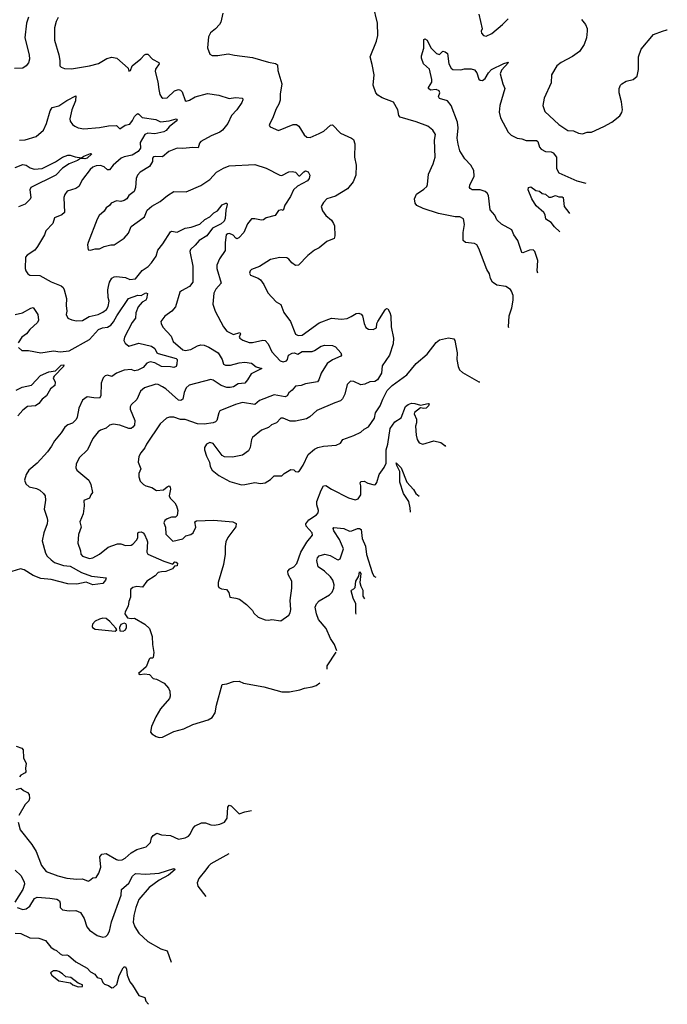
# Model space of a CAD drawing. Extents: x 2133489 to 2292442, y 756223 to 916462.
# Tile 455 of 463: x 2279016 to 2284767, y 869776 to 878526. Entities that reach past the tile are written whole.
import ezdxf

# ---------------------------------------------------------------- set-up
doc = ezdxf.new("R2010")
doc.units = 0

msp = doc.modelspace()

# ---------------------------------------------------------------- linework, layer by layer
at = {"layer": '0CON20XD'}
for points in [[(2283359.4, 875788.6), (2283355.9, 875795.9), (2283362.5, 875895), (2283385.7, 875965), (2283400, 876035), (2283398, 876075), (2283385, 876112.5), (2283375, 876130), (2283335, 876153.8), (2283255, 876166.9), (2283215, 876194.3), (2283198.6, 876225), (2283187.6, 876267.6), (2283164, 876305), (2283094.4, 876494.4), (2283076.8, 876526.8), (2283055, 876537.5), (2282975, 876547.1), (2282953.5, 876563.5), (2282953.5, 876635), (2282965.6, 876705), (2282956.8, 876756.8), (2282925, 876774.3), (2282885, 876774.5), (2282734.6, 876804.6), (2282598.5, 876848.5), (2282544, 876875), (2282527, 876897), (2282521.4, 876935), (2282538.8, 876975), (2282605, 877018.8), (2282631.2, 877045), (2282638.8, 877061.2), (2282645.8, 877155), (2282687.1, 877245), (2282707.1, 877305), (2282701.4, 877455), (2282708.6, 877505), (2282685, 877544), (2282639.8, 877579.8), (2282537.4, 877617.4), (2282395, 877658.8), (2282384.5, 877674.5), (2282374.3, 877725), (2282335, 877793.3), (2282235, 877831.4), (2282195.4, 877855.4), (2282178.1, 877875), (2282156.5, 877945), (2282164.2, 878035), (2282147.9, 878127.9), (2282127.5, 878195), (2282185.3, 878334.7), (2282197.3, 878385), (2282194.3, 878495), (2282154.4, 878655)], [(2280818.8, 878585), (2280801.2, 878505), (2280791.2, 878485), (2280755.9, 878444.1), (2280710.8, 878409.2), (2280693.3, 878375), (2280683.3, 878275), (2280705, 878220), (2280725, 878207.5), (2280775, 878207.5), (2280866.4, 878223.6), (2280925, 878210), (2281085, 878190.8), (2281225, 878148.6), (2281287.9, 878137.9), (2281305, 878126.7), (2281308.9, 878075), (2281342.9, 877955), (2281328.6, 877865), (2281328.8, 877811.2), (2281318.8, 877775), (2281293.8, 877735), (2281261.7, 877648.3), (2281236.7, 877605), (2281232.5, 877585), (2281240, 877575), (2281315, 877542), (2281445, 877594), (2281475, 877596), (2281495, 877580), (2281542.1, 877502.1), (2281565, 877482), (2281595, 877480.8), (2281675, 877514.3), (2281716, 877535), (2281775, 877588), (2281795, 877591.2), (2281865, 877517.5), (2281964.2, 877474.2), (2281981.2, 877461.2), (2281992.7, 877422.7), (2281988.2, 877305), (2282003.5, 877235), (2282000.5, 877145), (2281978.6, 877085), (2281926, 877024), (2281820.9, 876959.1), (2281743.3, 876935), (2281715, 876902.5), (2281693.8, 876865), (2281705, 876826.7), (2281735, 876786.7), (2281785, 876743.8), (2281804.3, 876714.3), (2281810.8, 876695), (2281814.3, 876605), (2281809.4, 876580.6), (2281745, 876554), (2281675, 876498), (2281635, 876478), (2281575, 876431.2), (2281493.3, 876345), (2281465, 876342.9), (2281432, 876365), (2281407.5, 876397.5), (2281388.8, 876408.8), (2281325, 876412), (2281245, 876394), (2281145.7, 876334.3), (2281075, 876307.1), (2281062.9, 876295), (2281056, 876275), (2281065.9, 876255.9), (2281135, 876228), (2281155, 876213.3), (2281185, 876172.5), (2281219.7, 876099.7), (2281295, 876017.5), (2281334, 875995), (2281360.6, 875925), (2281421.4, 875845), (2281465, 875732.5), (2281489.6, 875719.6), (2281525, 875722.9), (2281675, 875831.1), (2281785, 875874.3), (2281875, 875864.3), (2281925, 875870.8), (2281960.5, 875889.5), (2282005, 875915.7), (2282027.3, 875917.3), (2282049.4, 875909.4), (2282060.8, 875895), (2282075.8, 875825), (2282091.2, 875791.2), (2282115, 875776), (2282155, 875772), (2282185, 875786.7), (2282188, 875825), (2282195.8, 875845), (2282261.2, 875948.8), (2282275, 875960), (2282285, 875957.5), (2282304, 875925), (2282312.5, 875895), (2282315.4, 875795.4), (2282335.4, 875695.4), (2282333.3, 875645), (2282300.6, 875545), (2282235, 875450), (2282230.8, 875385), (2282194.6, 875325.4), (2282168.9, 875311.1), (2282125, 875308), (2282082.3, 875287.7), (2282045, 875280), (2281985, 875311.2), (2281955, 875313.3), (2281923.3, 875285), (2281902.3, 875197.7), (2281883, 875157), (2281865, 875140), (2281815, 875120.8), (2281655, 875053.8), (2281593, 874997), (2281562.3, 874977.7), (2281465, 874959.2), (2281417.7, 874957.7), (2281355, 874984), (2281335, 874986.2), (2281295.8, 874944.2), (2281252.5, 874925), (2281225, 874902.5), (2281165, 874877.5), (2281085, 874812.5), (2281073.8, 874795), (2281062.5, 874725), (2281049.2, 874695), (2280994.3, 874655.7), (2280905, 874639.2), (2280835, 874640.8), (2280813.6, 874653.6), (2280735, 874760), (2280705, 874770), (2280675, 874754), (2280656, 874725), (2280657.5, 874705), (2280675, 874647.5), (2280701.2, 874595), (2280708.8, 874555), (2280725, 874523.3), (2280784.2, 874474.2), (2280882.3, 874422.3), (2280986.1, 874393.9), (2281015, 874394.2), (2281105, 874412), (2281155, 874405.8), (2281195, 874410), (2281245, 874440), (2281275, 874473.3), (2281345, 874473.8), (2281365.9, 874494.1), (2281425, 874530), (2281450, 874525), (2281465, 874512.5), (2281485, 874507.5), (2281501.7, 874518.3), (2281535, 874566.7), (2281578.6, 874661.4), (2281635, 874708.1), (2281665, 874723.3), (2281715, 874735.6), (2281825.9, 874744.1), (2281865, 874763.3), (2281885, 874796.2), (2281985, 874831.2), (2282045, 874861.2), (2282075, 874886.7), (2282115, 874906.7), (2282168.6, 874985), (2282176.9, 875033.1), (2282217.5, 875095), (2282240, 875155), (2282278.7, 875231.3), (2282325, 875274), (2282455, 875370), (2282538.3, 875471.7), (2282635, 875553.3), (2282715, 875658.8), (2282745, 875680), (2282825, 875699.2), (2282870.9, 875690.9), (2282880.6, 875675), (2282901.4, 875565), (2282897.1, 875505), (2282909.2, 875445), (2282923.2, 875413.2), (2282949.5, 875389.5), (2283095, 875307.5), (2283103.4, 875307.4)], [(2283093.8, 878575), (2283122.5, 878445), (2283113.3, 878425), (2283117, 878407), (2283136.4, 878386.4), (2283159.3, 878380.7), (2283210, 878405), (2283302.5, 878485), (2283353.3, 878535)], [(2279095, 878547.5), (2279077.1, 878495), (2279061.9, 878365), (2279101.1, 878215), (2279103.1, 878175), (2279095, 878143.8), (2279074.5, 878115.5), (2279045, 878095.6), (2278968.8, 878091.2)], [(2279357.5, 878545), (2279340.3, 878509.7), (2279325.7, 878455), (2279325.9, 878344.1), (2279364.2, 878214.2), (2279374, 878165), (2279373.8, 878115), (2279383.9, 878103.9), (2279413.9, 878093.9), (2279475, 878089.2), (2279635, 878116.9), (2279715, 878138.1), (2279790.8, 878180.8), (2279835, 878194.3), (2279878.8, 878185), (2279980, 878095), (2279985, 878070), (2280000, 878075), (2280016.2, 878115), (2280092, 878178), (2280125, 878214.2), (2280135, 878220.8), (2280155, 878220.8), (2280196.2, 878176.2), (2280252.5, 878145), (2280253.3, 878135), (2280222.4, 878087.6), (2280220, 878065), (2280243.6, 877975), (2280250.6, 877905), (2280262.1, 877862.1), (2280275, 877837.5), (2280288.3, 877828.3), (2280325, 877832), (2280392, 877895), (2280425, 877905.6), (2280445, 877900), (2280458.6, 877885), (2280485, 877807.5), (2280495, 877801.2), (2280525, 877810), (2280575, 877841.4), (2280685, 877871.2), (2280785, 877855.5), (2280875, 877827.5), (2280934, 877834), (2280995, 877830), (2280998.8, 877815), (2280989.5, 877790.5), (2280944.4, 877725), (2280896.9, 877675), (2280864.2, 877605), (2280815.8, 877545), (2280795, 877525.8), (2280715.5, 877494.5), (2280625.9, 877444.1), (2280612, 877428), (2280602.5, 877387.5), (2280555, 877392), (2280465, 877382.9), (2280415, 877384.3), (2280340, 877355), (2280285, 877307.5), (2280225, 877311.8), (2280203.4, 877306.6), (2280196.2, 877295), (2280194.7, 877265), (2280168.3, 877221.7), (2280085, 877170.8), (2280062.5, 877145), (2280050.8, 877115), (2280044, 877035), (2280031.7, 876998.3), (2279986.2, 876965), (2279966.2, 876935), (2279945, 876920), (2279915, 876912), (2279875, 876917.5), (2279827.5, 876895), (2279813.9, 876876.1), (2279783.8, 876855), (2279766.2, 876825), (2279723.2, 876786.8), (2279705, 876752.5)], [(2284006.9, 878526.9), (2284041.4, 878485), (2284056.8, 878446.8), (2284056.8, 878423.2), (2284051.4, 878365), (2284028.8, 878305), (2283986.7, 878245), (2283925, 878198.8), (2283825, 878146.2), (2283786.7, 878115), (2283738.8, 878035), (2283736.7, 877965), (2283675, 877830), (2283662.5, 877765), (2283681.2, 877711.2), (2283805, 877594), (2283885, 877540.8), (2283935, 877537.5), (2283978.3, 877518.3), (2284015, 877511.2), (2284055, 877526.2), (2284095, 877526.2), (2284205, 877576), (2284275, 877616.2), (2284345, 877673.3), (2284365, 877702.5), (2284370, 877725), (2284362, 877795), (2284340, 877875), (2284341.2, 877915), (2284353.3, 877945), (2284364.2, 877955.8), (2284401.2, 877978.8), (2284465, 877996.2), (2284498.8, 878025), (2284512.5, 878085), (2284510.5, 878195), (2284535.4, 878264.6), (2284645, 878395.7), (2284725, 878424.2), (2284764.4, 878435.6), (2284767.5, 878435.3)], [(2283616.9, 876272.6), (2283611.1, 876295), (2283619.1, 876385), (2283592, 876465), (2283575, 876481.2), (2283545, 876477.5), (2283485, 876454), (2283475, 876456.7), (2283441.4, 876565), (2283405, 876613.3), (2283387.9, 876657.9), (2283295, 876708), (2283255, 876749.2), (2283235, 876788), (2283195.7, 876835.7), (2283178.9, 876965), (2283168.6, 876985), (2283148.9, 876998.9), (2283104.5, 877014.5), (2283035.5, 877015.5), (2283015.7, 877025.7), (2283010, 877035), (2283012.5, 877055), (2283051.2, 877135), (2283047.9, 877185), (2283022.2, 877232.2), (2282970.7, 877290.7), (2282925, 877361.2), (2282909.1, 877420.9), (2282902.7, 877475), (2282911.5, 877565), (2282905.5, 877615.5), (2282849.2, 877765), (2282815, 877806), (2282743.3, 877825), (2282736.7, 877845), (2282746, 877875), (2282742.5, 877895), (2282713.9, 877906.1), (2282665, 877901.2), (2282646.7, 877915), (2282646.2, 877925), (2282675, 877972.5), (2282677.5, 877995), (2282655, 878087.5), (2282603.8, 878135), (2282585.8, 878185), (2282585.8, 878205), (2282605.6, 878274.4), (2282605, 878350), (2282615, 878356.7), (2282635, 878343.3), (2282667.5, 878277.5), (2282717.5, 878225), (2282745, 878217.5), (2282775, 878246.7), (2282795, 878241.2), (2282815, 878226.2), (2282827.5, 878135), (2282848.8, 878095), (2282863, 878083), (2282935, 878082), (2282965, 878090.8), (2283025, 878090.8), (2283055, 878080), (2283076.7, 878053.3), (2283095, 877996.7), (2283105, 877988), (2283125, 877986), (2283149.2, 878005), (2283178.5, 878055), (2283207.1, 878085), (2283315, 878137.1), (2283355, 878150), (2283356.7, 878145), (2283295, 878076.7), (2283283.8, 878045), (2283307.5, 877955), (2283324.2, 877915), (2283280, 877765), (2283274.5, 877705), (2283286.7, 877655), (2283355, 877525.7), (2283380.7, 877500.7), (2283435, 877474.4), (2283475, 877467.5), (2283515, 877452.2), (2283605, 877452.9), (2283617.1, 877445), (2283633.2, 877393.2), (2283646.6, 877376.6), (2283686.4, 877356.4), (2283735, 877352.5), (2283755, 877342.9), (2283784.3, 877305), (2283783.3, 877205), (2283805.7, 877165), (2283965, 877095.6), (2284042.8, 877073.2)], [(2279015, 877454.3), (2279065, 877457.5), (2279162.3, 877487.7), (2279227.5, 877545), (2279255, 877602.5), (2279286.5, 877715), (2279304.2, 877745), (2279365, 877760.5), (2279435, 877808.5), (2279515, 877850), (2279511.9, 877805), (2279479.1, 877725), (2279460.5, 877645), (2279465.6, 877625), (2279485, 877595.7), (2279505, 877578.9), (2279536.1, 877566.1), (2279585, 877557.1), (2279725, 877567.7), (2279805, 877583.5), (2279875, 877585.8), (2279905, 877557.5), (2279951.5, 877588.5), (2279995, 877597.5), (2280019.4, 877630.6), (2280035, 877666.5), (2280055, 877687.9), (2280065, 877691.5), (2280075, 877686.9), (2280103.6, 877656.4), (2280225, 877639.7), (2280267.9, 877617.9), (2280345, 877627.9), (2280405.6, 877645.6), (2280413, 877643), (2280413.8, 877635), (2280405.6, 877625), (2280345, 877575.6), (2280317.3, 877542.7), (2280295, 877528.9), (2280215, 877511.1), (2280155, 877517.7), (2280128.1, 877505), (2280086, 877435), (2280089.4, 877385), (2280068.1, 877355), (2280015, 877323.3), (2279945, 877308.2), (2279916.9, 877295), (2279845, 877234.5), (2279815, 877191.4), (2279795, 877193.5), (2279765, 877217.5), (2279735, 877230), (2279695, 877227.5), (2279665, 877214.4), (2279643.1, 877195), (2279575, 877107.1), (2279542.5, 877045), (2279513.3, 877025), (2279437.1, 877002.9), (2279417.6, 876972.4), (2279409.4, 876945), (2279415, 876813.3), (2279389.3, 876790.7), (2279325, 876766.2), (2279311.2, 876715), (2279249.5, 876650.5), (2279235.7, 876614.3), (2279175, 876510), (2279151.2, 876478.8), (2279083.3, 876435), (2279066.7, 876415), (2279063.8, 876315), (2279070, 876295), (2279088.3, 876268.3), (2279105, 876256.2), (2279195, 876254.3), (2279295, 876195.7), (2279385, 876160), (2279401.2, 876145), (2279412.5, 876125), (2279431.7, 876048.3), (2279428, 875985), (2279434, 875935), (2279428, 875905), (2279445, 875873.8), (2279477.7, 875857.7), (2279521.5, 875851.5), (2279575, 875854.5), (2279632.4, 875887.6), (2279712.4, 875907.6), (2279755, 875925.8), (2279788.1, 875951.9), (2279802.4, 875977.6), (2279809.5, 876025), (2279801.2, 876058.8), (2279800, 876125), (2279805.4, 876155), (2279815, 876194), (2279835, 876228.6), (2279855, 876241.5), (2279875, 876242.7), (2279955, 876234.4), (2279995, 876217.5), (2280045, 876224), (2280103.6, 876296.4), (2280157.4, 876332.6), (2280187.1, 876365), (2280227.5, 876425), (2280241.7, 876478.3), (2280287.8, 876535), (2280355, 876642), (2280365, 876646), (2280415, 876637.8), (2280485, 876672.3), (2280537.7, 876682.3), (2280615, 876708.1), (2280660.7, 876749.3), (2280705, 876774.5), (2280738.9, 876811.1), (2280773.6, 876826.4), (2280815, 876880), (2280846, 876896), (2280855.8, 876895.8), (2280860, 876885), (2280847.5, 876835), (2280841.7, 876758.3), (2280830.6, 876735), (2280806.4, 876713.6), (2280728.5, 876675), (2280679.5, 876605), (2280610.6, 876565), (2280575, 876521.1), (2280534.2, 876485), (2280526.9, 876465), (2280552.7, 876335), (2280554.5, 876195), (2280523.3, 876156.7), (2280452.2, 876117.8), (2280439.2, 876105), (2280399.2, 875975), (2280366, 875935), (2280305, 875892), (2280270, 875845), (2280272, 875825), (2280288, 875795), (2280362.5, 875715), (2280378.9, 875665), (2280465, 875591.9), (2280485, 875587.6), (2280535, 875596.2), (2280595, 875629.1), (2280625, 875637), (2280653.7, 875633.7), (2280696.9, 875615), (2280778, 875565), (2280812.9, 875505), (2280825, 875465.8), (2280842.5, 875455), (2280887.5, 875455), (2280965, 875477.5), (2281015, 875483.5), (2281075, 875473.5), (2281115, 875441.8), (2281166.7, 875425), (2281071.5, 875378.5), (2281040.7, 875325), (2281015, 875297.3), (2280955, 875291.4), (2280915.3, 875264.8), (2280885, 875256.7), (2280855, 875256.8), (2280804.2, 875275), (2280735, 875322.1), (2280715, 875329.2), (2280520.5, 875279.5), (2280494.6, 875255.4), (2280476.4, 875213.6), (2280465.8, 875154.2), (2280447.7, 875142.3), (2280425, 875145.7), (2280315, 875244.6), (2280285, 875264.6), (2280245, 875285.5), (2280225, 875286.9), (2280125.5, 875254.5), (2280089.2, 875225), (2280055, 875151.2), (2280005.7, 875104.3), (2279997.1, 875085), (2279998.1, 875065), (2280040, 874965), (2280036.7, 874923.3), (2280021.2, 874905), (2280005, 874894.3), (2279985.8, 874894.2), (2279905, 874923.1), (2279845, 874932.9), (2279815, 874922.7), (2279785, 874896.7), (2279735, 874879.2), (2279714.2, 874865), (2279664.4, 874805), (2279617.4, 874702.6), (2279545, 874633.3), (2279516.2, 874575), (2279513.8, 874545), (2279525, 874523.8), (2279630.8, 874435), (2279647.1, 874395), (2279664, 874325), (2279646.7, 874303.3), (2279635.4, 874274.6), (2279586.5, 874253.5), (2279589.6, 874205), (2279580.8, 874135), (2279551.2, 874065), (2279562, 874015), (2279537.5, 873952.5), (2279531.1, 873875), (2279555.6, 873805), (2279560, 873775), (2279575, 873757.5), (2279635, 873739.2), (2279665, 873742.9), (2279724.6, 873775.4), (2279801.7, 873838.3), (2279885, 873867.5), (2279915, 873867.5), (2279955, 873852.1), (2280005, 873855.4), (2280021.9, 873865), (2280056.7, 873905), (2280064.4, 873925), (2280066.2, 873965), (2280075, 873972), (2280095, 873974.2), (2280113.8, 873965), (2280125, 873950.8), (2280146.4, 873905), (2280150.9, 873885), (2280144, 873795), (2280154.4, 873775), (2280295, 873712.7), (2280375, 873688.8), (2280395, 873706.9), (2280405, 873706.5), (2280417.5, 873695), (2280416, 873674), (2280390, 873670), (2280373.8, 873645), (2280315, 873622.1), (2280275, 873620), (2280247.2, 873612.8), (2280220.5, 873585), (2280145.4, 873535), (2280108.1, 873481.9), (2280055, 873490.2), (2280021, 873479), (2280004.3, 873465.7), (2279999.6, 873455), (2280000.8, 873395), (2279985.3, 873355), (2279980, 873315), (2279953.6, 873265), (2279950, 873245), (2279975, 873211.2), (2280006.1, 873203.9), (2280035, 873207.5), (2280126, 873155), (2280168, 873115), (2280191.2, 873045), (2280194.3, 872974.3), (2280207.7, 872902.3), (2280201.7, 872858.3), (2280195, 872852.5), (2280175, 872852.5), (2280166.1, 872843.9), (2280140, 872775), (2280070, 872715), (2280085, 872707.5), (2280125, 872712), (2280168.3, 872708.3), (2280201.7, 872671.7), (2280230, 872665), (2280299.3, 872629.3), (2280337.5, 872585), (2280349.3, 872559.3), (2280352.5, 872515), (2280346.7, 872495), (2280267.7, 872402.3), (2280225, 872330), (2280186.7, 872245), (2280177.5, 872195), (2280188.3, 872178.3), (2280227.5, 872155), (2280255, 872148), (2280285, 872149.2), (2280385, 872200), (2280475, 872224), (2280555, 872261.2), (2280690, 872305), (2280726.4, 872323.6), (2280752.5, 872365), (2280763.3, 872435), (2280815, 872616.7), (2280855, 872623.3), (2280915, 872646.2), (2280965, 872646.7), (2281005, 872630), (2281185, 872598.8), (2281345, 872553.8), (2281413.6, 872553.6), (2281505, 872569.2), (2281545, 872585.7), (2281615, 872596), (2281650, 872610), (2281680.6, 872632.9)], [(2278975, 877213.3), (2279045, 877238.1), (2279073, 877233), (2279109.5, 877209.5), (2279145, 877196.9), (2279215, 877202.5), (2279335, 877263.8), (2279395, 877303.8), (2279445, 877322.1), (2279465, 877323.8), (2279508.7, 877308.7), (2279565, 877300), (2279586.2, 877315), (2279645, 877338), (2279658, 877335), (2279614.3, 877295), (2279595, 877290.3), (2279556.4, 877293.6), (2279528.1, 877275), (2279455, 877246.1), (2279395, 877206.4), (2279335.9, 877144.1), (2279115, 877035.6), (2279105.6, 877015), (2279115.7, 876945), (2279109.8, 876930.2), (2279065, 876885.6), (2279005, 876862.2)], [(2279705, 876752.5), (2279623.8, 876545), (2279618.8, 876525), (2279625, 876480), (2279645, 876476.7), (2279685, 876488.8), (2279725, 876488.8), (2279765, 876510), (2279824.1, 876525.9), (2279853.9, 876526.1), (2279943.8, 876585), (2279981.2, 876628.8), (2280005, 876687.5), (2280113.8, 876765), (2280124.2, 876775.8), (2280147.7, 876832.3), (2280189.5, 876870.5), (2280265, 876912), (2280330, 876965), (2280385, 877000), (2280495, 876998), (2280625, 877054.2), (2280704.1, 877105.9), (2280765, 877170), (2280825, 877205.7), (2280875, 877227.1), (2281105, 877240), (2281205.8, 877205.8), (2281325, 877144.2), (2281345, 877142.5), (2281405, 877172.9), (2281435, 877178.6), (2281465, 877170), (2281495, 877138.8), (2281505, 877138), (2281540, 877175), (2281555, 877182.2), (2281576.7, 877175), (2281593.1, 877145), (2281585.6, 877115), (2281573.1, 877095), (2281484.1, 877045.9), (2281448.6, 877015), (2281422.5, 876955), (2281371.7, 876878.3), (2281355, 876830), (2281345, 876837.5), (2281315, 876830), (2281284.1, 876785.9), (2281205, 876766.2), (2281181.4, 876748.6), (2281164.3, 876745.7), (2281105, 876757.1), (2281075, 876755.8), (2281038, 876712), (2281006.9, 876635), (2280962, 876588), (2280945, 876580), (2280935, 876584.4), (2280911.2, 876611.2), (2280880, 876625), (2280865, 876624.5), (2280850.6, 876615), (2280839.5, 876545), (2280840, 876475), (2280790.3, 876399.7), (2280766.7, 876345), (2280766.5, 876315), (2280804, 876185), (2280757, 876133), (2280740.8, 876095), (2280732.7, 875997.3), (2280751.5, 875935), (2280825, 875796), (2280855, 875757.1), (2280915, 875729.2), (2280970, 875745), (2280976.7, 875735), (2280966.7, 875705), (2280970, 875695), (2280997.4, 875677.4), (2281055, 875658.2), (2281085, 875657.3), (2281175, 875677.9), (2281196.2, 875676.2), (2281223.8, 875645), (2281255.2, 875575.2), (2281328.5, 875495), (2281355, 875484.9), (2281384.6, 875495), (2281394.4, 875505.6), (2281404.3, 875545.7), (2281435, 875563.5), (2281455, 875564.7), (2281486.6, 875553.4), (2281525, 875576.6), (2281615, 875578.4), (2281634.7, 875585.3), (2281694.7, 875625.3), (2281725, 875634.4), (2281795, 875630.8), (2281820.3, 875620.3), (2281868.6, 875565), (2281874.2, 875545), (2281869.2, 875535), (2281795, 875502.7), (2281747.9, 875472.1), (2281693.3, 875385), (2281673.1, 875325), (2281661.5, 875308.5), (2281555, 875289.1), (2281515, 875275.4), (2281465, 875270), (2281435, 875234), (2281405, 875210), (2281392, 875185), (2281375, 875175.6), (2281275, 875193.6), (2281145, 875142.7), (2281105, 875105.5), (2280995, 875123.3), (2280933.9, 875106.1), (2280795, 875048.8), (2280785, 875032.5), (2280766.2, 874965), (2280755, 874951.2), (2280735, 874942.9), (2280655, 874931.1), (2280595.7, 874934.3), (2280485, 874971.9), (2280445, 874974.2), (2280385, 874992.9), (2280345.7, 874994.3), (2280321.2, 874985), (2280265, 874934), (2280141.1, 874755), (2280128.3, 874721.7), (2280092.1, 874677.9), (2280073.8, 874645), (2280068.8, 874595), (2280091.2, 874535), (2280075.6, 874494.4), (2280075.4, 874465), (2280086.4, 874425), (2280115, 874396.4), (2280135, 874384.6), (2280190.2, 874370.2), (2280231.4, 874341.4), (2280292.9, 874347.1), (2280325, 874375.8), (2280345, 874382.5), (2280353.2, 874373.2), (2280356.2, 874355), (2280342.5, 874295), (2280353.6, 874273.6), (2280393.5, 874233.5), (2280408.6, 874205), (2280421.2, 874165), (2280415, 874120), (2280400, 874105), (2280365, 874104.2), (2280325, 874091.4), (2280304.6, 874075.4), (2280295.8, 874055), (2280310.8, 874015), (2280315, 873953.3), (2280375, 873893.1), (2280465, 873913.8), (2280490.6, 873939.4), (2280535, 873950.3), (2280558.2, 873965), (2280579.4, 874015), (2280571.2, 874065), (2280585, 874072), (2280739.3, 874079.3), (2280910, 874065), (2280939.7, 874049.7), (2280935, 874020), (2280864.5, 873925.5), (2280848, 873885), (2280841.2, 873845), (2280841.2, 873775), (2280826.1, 873683.9), (2280777.5, 873525), (2280777.5, 873495), (2280785, 873480), (2280808.3, 873468.3), (2280853, 873463), (2280872.5, 873435), (2280883.6, 873393.6), (2280936.1, 873386.1), (2280967.5, 873375), (2281029.5, 873329.5), (2281083.3, 873275), (2281095, 873252.5), (2281135, 873216.7), (2281195, 873194), (2281225, 873190), (2281255, 873196), (2281335, 873184), (2281405.9, 873234.1), (2281418.8, 873255), (2281424, 873285), (2281417.5, 873365), (2281433.3, 873475), (2281433.3, 873535), (2281401.1, 873595), (2281398.1, 873625), (2281414.2, 873645), (2281450.8, 873665), (2281477.2, 873692.8), (2281512.5, 873795), (2281566, 873884), (2281617.5, 873945), (2281612.5, 873965), (2281560.5, 874025), (2281557.5, 874045), (2281585, 874081.8), (2281652.5, 874125), (2281667, 874143), (2281670.5, 874165), (2281654.6, 874214.6), (2281653.6, 874245), (2281693.6, 874346.4), (2281715, 874384), (2281735, 874388), (2281785, 874353.1), (2281935, 874277.5), (2281995, 874258), (2282023, 874267), (2282045.7, 874305), (2282046.7, 874385), (2282041.2, 874408.8), (2282047, 874423), (2282075, 874423.8), (2282107.7, 874407.7), (2282165, 874392), (2282176.7, 874395), (2282187.9, 874412.1), (2282209.4, 874485), (2282253.9, 874546.1), (2282270.8, 874585), (2282270.2, 874705), (2282286.8, 874755), (2282305.9, 874894.1), (2282347.9, 874952.1), (2282403.3, 874986.7), (2282442.4, 875087.6), (2282465, 875107.6), (2282495, 875116.9), (2282525, 875115.9), (2282575, 875101.1), (2282645, 875116.6), (2282652.5, 875112.5), (2282647.3, 875095), (2282626.6, 875073.4), (2282605, 875069.5), (2282575, 875075.7), (2282522.5, 875035), (2282520.8, 875025), (2282541.2, 874975), (2282541.2, 874945), (2282531.2, 874915), (2282537.5, 874835), (2282546.2, 874795), (2282563.3, 874765), (2282595, 874754.2), (2282695, 874783.8), (2282755, 874769.4), (2282793.2, 874743.2), (2282798.7, 874734.7)], [(2283812.2, 876639.7), (2283764.5, 876685), (2283735.6, 876725), (2283688.6, 876755), (2283682.1, 876792.1), (2283672.2, 876812.2), (2283603.6, 876873.6), (2283565.8, 876935), (2283532.5, 877015), (2283536.1, 877033.9), (2283555, 877041.2), (2283599.3, 877009.3), (2283631.7, 877001.7), (2283655, 876982.5), (2283685, 876976.2), (2283715, 876950), (2283735, 876950), (2283775, 876963.3), (2283805, 876952.5), (2283835, 876952.5), (2283842.5, 876945), (2283852, 876865), (2283892, 876812), (2283900.2, 876805.1)], [(2279005, 875612.5), (2279035, 875587.5), (2279095, 875586.7), (2279205, 875566), (2279315, 875583.5), (2279375, 875574.5), (2279455, 875584), (2279635, 875683.3), (2279715.9, 875774.1), (2279752.5, 875787.5), (2279795, 875793.9), (2279825, 875811.6), (2279849.4, 875840.6), (2279878.8, 875895), (2279981.9, 876048.1), (2280065, 876077.3), (2280095, 876075.8), (2280135, 876100), (2280152, 876092), (2280141.8, 876045), (2280135, 876034.5), (2280103.2, 876016.8), (2280068.6, 875975), (2280047.7, 875922.3), (2280043.8, 875875), (2280015.8, 875835), (2279945.5, 875704.5), (2279941.4, 875675), (2279952, 875652), (2279985.7, 875625.7), (2280075, 875650.3), (2280186.2, 875626.2), (2280216.8, 875605), (2280234.5, 875565), (2280245, 875558.8), (2280406.7, 875515), (2280413.3, 875505), (2280412.9, 875465), (2280405.6, 875445), (2280385, 875435.8), (2280355, 875442.2), (2280275, 875443.8), (2280215.4, 875475.4), (2280175, 875484.4), (2280146.7, 875473.3), (2280113.8, 875435), (2280065, 875412.2), (2280035, 875405.7), (2280005, 875416.7), (2279945, 875410.8), (2279875, 875383.8), (2279835, 875356.7), (2279795, 875366.4), (2279775, 875362.2), (2279757.1, 875345), (2279740.9, 875295), (2279737.9, 875182.1), (2279725, 875163.8), (2279675.6, 875165.6), (2279615, 875175.6), (2279575, 875146.2), (2279540.6, 875075), (2279526.4, 874995), (2279516.9, 874973.1), (2279485, 874940), (2279445, 874925.3), (2279416.3, 874903.7), (2279385, 874854.3), (2279325.6, 874785), (2279300, 874735), (2279262.9, 874685), (2279171.2, 874585), (2279098.3, 874521.7), (2279072.5, 874485), (2279060, 874435), (2279071.7, 874401.7), (2279100, 874375), (2279165, 874360), (2279195, 874345.7), (2279228.8, 874315), (2279241.2, 874295), (2279244, 874255), (2279234, 874175), (2279261.2, 874095), (2279262, 874075), (2279259.2, 874045), (2279230, 873965), (2279216, 873895), (2279245, 873783.8), (2279259.8, 873759.8), (2279296.5, 873726.5), (2279325, 873702.3), (2279405, 873676.1), (2279465, 873668.5), (2279563.6, 873613.6), (2279655, 873580.5), (2279785, 873567.5), (2279778.8, 873545), (2279755, 873516.2), (2279665, 873504.4), (2279605, 873528.8), (2279525, 873510.4), (2279445, 873512.8), (2279295, 873552.6), (2279205, 873561.1), (2279135, 873585.9), (2279055, 873637.3), (2279023.3, 873645), (2278947.5, 873622.5)], [(2278975, 875906.4), (2279040.2, 875919.8), (2279115, 875962.5), (2279135, 875968), (2279178, 875905), (2279184.1, 875855.9), (2279174, 875835), (2279105.5, 875774.5), (2279075.4, 875734.6), (2279035, 875706), (2279001.2, 875655)], [(2278985, 875234.4), (2279039.1, 875260.9), (2279120.3, 875279.7), (2279200, 875365), (2279275, 875395.4), (2279333.3, 875406.7), (2279385.6, 875455.6), (2279408.1, 875458.1), (2279405.8, 875445), (2279321.4, 875358.6), (2279313.8, 875345), (2279332.2, 875305), (2279327.5, 875275), (2279288.6, 875245), (2279253.1, 875185), (2279215.6, 875155), (2279185, 875114.2), (2279155, 875095.8), (2279085, 875088.1), (2279045, 875057.1), (2278998.9, 875005)], [(2282486.8, 874148.4), (2282485, 874186.7), (2282471.2, 874245), (2282425.9, 874315.9), (2282392.8, 874415), (2282392.1, 874512.1), (2282364.7, 874565), (2282360.7, 874589.3), (2282405, 874542.2), (2282453.3, 874415), (2282512.5, 874352.5), (2282535, 874316.2), (2282563.4, 874292.3)], [(2281831.5, 872916.5), (2281812.5, 872975), (2281777.3, 873027.3), (2281737.3, 873115), (2281670.4, 873195), (2281651.5, 873245), (2281640, 873305), (2281651.4, 873335), (2281675, 873361.4), (2281766.3, 873413.7), (2281792.4, 873437.6), (2281807.1, 873475), (2281810, 873505), (2281797.1, 873545), (2281775.5, 873575), (2281721.9, 873625), (2281665.7, 873665), (2281655, 873720), (2281661.1, 873745), (2281675, 873761.9), (2281725, 873776.4), (2281773.1, 873763.1), (2281835, 873728), (2281845, 873726.2), (2281862.5, 873735), (2281892, 873825), (2281855.4, 873905.4), (2281806.5, 873985), (2281800.6, 874005), (2281805.7, 874014.3), (2281895, 874003.2), (2281945, 873981.1), (2281965, 873983.1), (2282015, 874003.3), (2282035, 874004.3), (2282049.2, 873995), (2282056.9, 873915), (2282087.3, 873847.3), (2282095, 873773.8), (2282145, 873613.3), (2282162, 873582), (2282179.5, 873570.7)], [(2282004.7, 873242.2), (2282000.8, 873255), (2282001.2, 873335), (2281977.8, 873385), (2281960.9, 873449.1), (2281963.2, 873456.8), (2281985, 873468.2), (2281995, 873480.8), (2282002.6, 873535), (2282028.2, 873581.8), (2282035, 873618.8), (2282045.8, 873605), (2282035.7, 873525), (2282046.6, 873493.4), (2282062.4, 873455), (2282063.3, 873403.3), (2282077.4, 873378.8)], [(2279865, 873091.4), (2279877.5, 873105), (2279869.1, 873119.1), (2279817.6, 873177.6), (2279783.4, 873203.4), (2279755, 873207.5), (2279725, 873199.2), (2279685, 873181.2), (2279662.9, 873155), (2279658.6, 873135), (2279662.5, 873125), (2279685, 873110), (2279865, 873091.4)], [(2279935, 873091.4), (2279956.2, 873105), (2279966, 873125), (2279965.9, 873145.9), (2279958, 873158), (2279945, 873162.5), (2279915, 873152.5), (2279903.8, 873125), (2279906.2, 873096.2), (2279935, 873091.4)], [(2281745.9, 872755.7), (2281746, 872785), (2281825.3, 872904.8)], [(2278985, 872068.8), (2279035, 872052), (2279048.3, 872038.3), (2279051.2, 871965), (2279073.3, 871915), (2279066.2, 871875), (2279069.3, 871840.7), (2279065, 871832.5), (2279027, 871813), (2279015, 871797.5)], [(2278985, 871684), (2279027, 871697), (2279050, 871675), (2279085, 871657.5), (2279099.3, 871639.3), (2279103.3, 871605), (2279096.7, 871585), (2279065, 871551.2), (2279008, 871455)], [(2279002, 871395), (2279021.1, 871325), (2279124.7, 871194.7), (2279162.2, 871135), (2279209.7, 871009.7), (2279251.2, 870955), (2279355, 870916.2), (2279435, 870895.8), (2279525, 870888), (2279575, 870892), (2279625, 870871.2), (2279637.5, 870875), (2279665, 870900), (2279695, 870902.5), (2279719.5, 870940.5), (2279737.1, 870995), (2279727.1, 871085), (2279745, 871110), (2279785, 871115.7), (2279875, 871062), (2279895, 871056.7), (2279925, 871060), (2279953.3, 871075), (2280005, 871122.5), (2280055, 871152.5), (2280140, 871175), (2280177.5, 871215), (2280187.5, 871255), (2280202.5, 871275), (2280235, 871297.5), (2280275, 871283.3), (2280356.1, 871276.1), (2280425, 871243.8), (2280485, 871254.2), (2280515, 871270.8), (2280531.3, 871288.7), (2280552.5, 871337.5), (2280575, 871362), (2280631.3, 871388.7), (2280665, 871388.1), (2280715, 871370.6), (2280745, 871366.9), (2280794.5, 871375.5), (2280835, 871394.3), (2280858.6, 871431.4), (2280863.3, 871526.7), (2280875, 871546), (2280895, 871538.8), (2280965, 871468.6), (2281016.7, 871486.7), (2281076.2, 871496.8)], [(2280872.5, 871114), (2280715, 871024.3), (2280692.9, 871005), (2280670.3, 870969.7), (2280606.2, 870895), (2280591.2, 870855), (2280596.7, 870825), (2280669.7, 870732.7)], [(2278977.3, 870967.3), (2279025, 870921.2), (2279056.5, 870865), (2279060, 870845), (2279044.4, 870795), (2278973.5, 870685)], [(2278995, 870636.9), (2279045, 870619.4), (2279075, 870625.8), (2279105, 870649.2), (2279146.9, 870715), (2279172.1, 870727.9), (2279285, 870720.4), (2279345, 870708.8), (2279369.2, 870695), (2279375.8, 870675), (2279376, 870635), (2279395, 870616), (2279455, 870605.5), (2279515, 870610), (2279555, 870590.6), (2279589.9, 870539.9), (2279613.8, 870465), (2279635, 870434.4), (2279705, 870387.5), (2279755, 870372.5), (2279781.2, 870378.8), (2279795, 870392), (2279815, 870426.7), (2279830.2, 870509.8), (2279916.1, 870745), (2279921.4, 870795), (2279986.3, 870853.6), (2280018.6, 870915), (2280045, 870938.8), (2280135, 870933.5), (2280255, 870942.1), (2280385, 870983.8), (2280398, 870975), (2280337.5, 870925), (2280255, 870878.2), (2280165, 870813.5), (2280073.3, 870706.7), (2280047.3, 870635), (2280028.8, 870565), (2280024.7, 870505), (2280039.7, 870465), (2280075, 870407.1), (2280155, 870333.3), (2280269.4, 870269.4), (2280325, 870250), (2280360.3, 870151.1)], [(2278975, 870407.5), (2279025, 870404), (2279105, 870366.7), (2279185, 870363.8), (2279245, 870342.5), (2279292.5, 870285), (2279321.7, 870261.7), (2279343.6, 870253.6), (2279375, 870223.3), (2279396.4, 870213.6), (2279435, 870216.7), (2279448.3, 870208.3), (2279513.9, 870153.9), (2279615, 870096.7), (2279645.9, 870065.9), (2279683.9, 870043.9), (2279705, 870013.3), (2279740, 870005), (2279755, 869970), (2279770, 869955), (2279805, 869942.5), (2279835, 869923.3), (2279850, 869925), (2279878.3, 869951.7), (2279898.3, 870031.7), (2279935, 870101.2), (2279945, 870110), (2279955, 870108.8), (2279965, 870087.5), (2279970.9, 870035), (2279992.9, 869975), (2280019.2, 869945), (2280074.3, 869854.3), (2280126.2, 869835), (2280136.2, 869805), (2280160.6, 869775.8)], [(2279535, 869930), (2279575, 869933.3), (2279575, 869947.5), (2279535, 869962.5), (2279470, 870015), (2279425, 870020), (2279397.3, 870047.3), (2279365, 870066.2), (2279345, 870073.3), (2279317, 870073), (2279290, 870055), (2279302.5, 870035), (2279362.5, 869985), (2279467, 869967), (2279489.3, 869949.3), (2279535, 869930)]]:
    msp.add_lwpolyline(points, dxfattribs=at)

doc.saveas('drawing.dxf')
